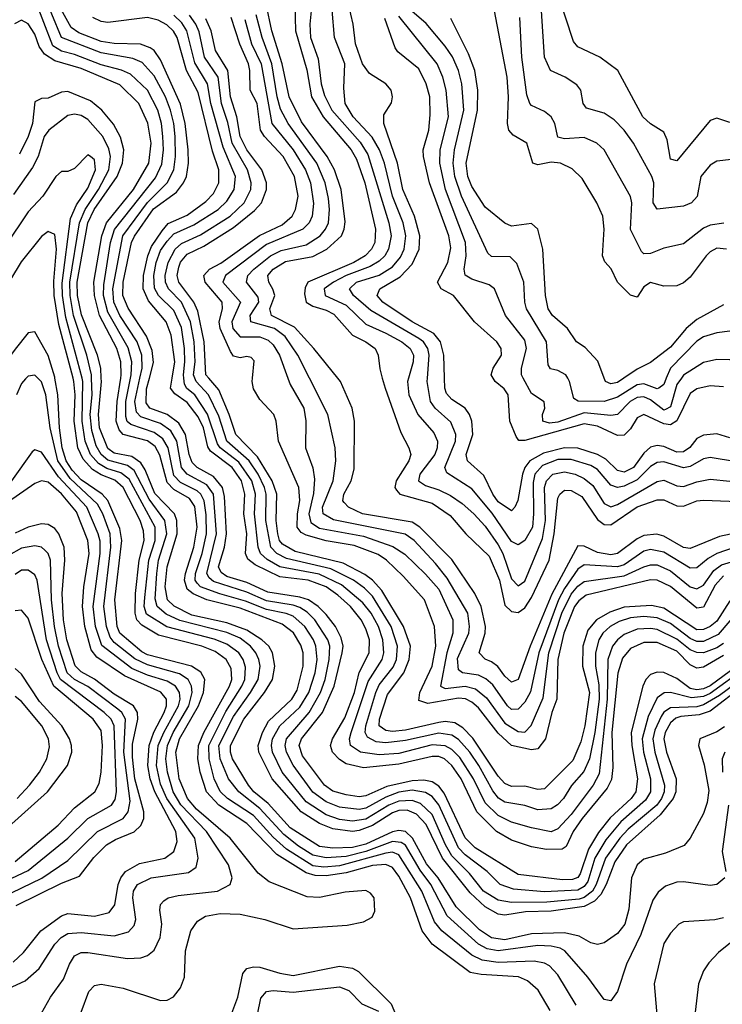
# Model space of a CAD drawing. Header units: inches. Extents: x 990535 to 1117859, y 769386 to 892122.
# Tile 338 of 656: x 1073864 to 1075987, y 788108 to 791083. Entities that reach past the tile are written whole.
import ezdxf

# ---------------------------------------------------------------- set-up
doc = ezdxf.new("R2010")
doc.units = ezdxf.units.IN
doc.header["$MEASUREMENT"] = 0
doc.layers.add('B0778', color=7, linetype='Continuous')
doc.layers.add('B0779', color=7, linetype='Continuous')

msp = doc.modelspace()

# ---------------------------------------------------------------- linework, layer by layer
at = {"layer": 'B0778', "color": 5}
for points, elevation in [([(1073884, 790000), (1073882, 789998), (1073870, 789984.1), (1073854.7, 789950)], 3640), ([(1073930, 788081.5), (1073957.1, 788130), (1073996.1, 788183.9), (1074014.8, 788230), (1074030, 788254.6), (1074050, 788264.6), (1074070, 788265.3), (1074190, 788246.6), (1074230, 788248.7), (1074250, 788255.8), (1074270, 788271.8), (1074289, 788310), (1074293.2, 788350), (1074287.6, 788392.4), (1074289.3, 788410), (1074299.5, 788420.5), (1074312.8, 788430), (1074342.9, 788437.1), (1074461.3, 788450), (1074500.2, 788470), (1074506.5, 788490), (1074495.2, 788530), (1074429, 788630), (1074350.7, 788710.7), (1074328.1, 788750), (1074310.3, 788810), (1074305.6, 788850), (1074310.4, 788890), (1074328.1, 788930), (1074375.2, 789010), (1074384.7, 789050), (1074383.4, 789070), (1074373, 789090), (1074346.9, 789106.9), (1074250, 789133.6), (1074211.7, 789151.7), (1074150, 789201.4), (1074137.4, 789217.4), (1074125.9, 789250), (1074118.3, 789310), (1074139.8, 789490), (1074137.3, 789530), (1074115.2, 789590), (1074099.4, 789619.4), (1074016.6, 789696.6), (1073979.1, 789750), (1073956.1, 789850), (1073942.9, 789950), (1073930, 789989), (1073919.1, 790000)], 3640), ([(1074050, 788085), (1074073.2, 788146.8), (1074090, 788165.6), (1074110, 788169.6), (1074176.7, 788156.7), (1074290, 788119.4), (1074310, 788120.6), (1074328.8, 788131.2), (1074350, 788157.8), (1074362.1, 788190), (1074364.7, 788270), (1074381.6, 788330), (1074400.9, 788359.1), (1074425.7, 788374.3), (1074470, 788382.4), (1074530, 788380.6), (1074604.5, 788364.5), (1074690, 788335.9), (1074853, 788347), (1074903, 788357), (1074928.9, 788371.1), (1074936.9, 788390), (1074935.1, 788430), (1074924.4, 788444.4), (1074910, 788452.4), (1074847.3, 788447.3), (1074770, 788431.4), (1074732.8, 788432.8), (1074617.9, 788477.9), (1074584.9, 788504.9), (1074500.2, 788610), (1074397.9, 788697.9), (1074371, 788730), (1074345.5, 788790), (1074336.3, 788870), (1074346.9, 788910), (1074404.6, 789010), (1074419.2, 789050), (1074423, 789090), (1074411.5, 789111.5), (1074383.2, 789130), (1074250, 789164.3), (1074232.8, 789172.8), (1074167, 789230), (1074158.3, 789250), (1074151.3, 789330), (1074173, 789510), (1074166.4, 789546.4), (1074130.8, 789630.8), (1074113.1, 789650), (1074050, 789693.1), (1074022.3, 789722.3), (1074004.1, 789750), (1073992.4, 789790), (1073984.1, 789850), (1073979.3, 789950), (1073970.6, 790000)], 3620), ([(1075466.9, 788090), (1075430.7, 788150.7), (1075398.8, 788178.8), (1075371.6, 788191.6), (1075258.1, 788198.1), (1075224.9, 788204.9), (1075110, 788289.6), (1075080, 788330), (1075045.2, 788430), (1075010, 788495.1), (1074990, 788521.9), (1074970, 788530.3), (1074930, 788528.2), (1074850, 788505.5), (1074790, 788496.1), (1074757.1, 788497.1), (1074730, 788505.4), (1074640.9, 788560.9), (1074550, 788654.8), (1074465.4, 788710), (1074428.5, 788750), (1074408.9, 788810), (1074402.7, 788850), (1074404, 788890), (1074420.6, 788930), (1074498, 789070), (1074504.9, 789090), (1074503.1, 789123.1), (1074488.2, 789150), (1074454.8, 789174.8), (1074414.5, 789190), (1074283.2, 789223.2), (1074233.5, 789253.5), (1074218.5, 789270), (1074213, 789290), (1074213.6, 789350), (1074225.5, 789450), (1074240, 789510), (1074238.5, 789538.5), (1074227.8, 789570), (1074176.9, 789670), (1074152, 789692), (1074110, 789707.8), (1074084.2, 789724.2), (1074055.9, 789755.9), (1074039.9, 789790), (1074029, 789870), (1074031.4, 789950), (1074028, 789990), (1074025.3, 790000)], 3580), ([(1075545.4, 788105.4), (1075490, 788197), (1075464.3, 788224.3), (1075450, 788232.7), (1075418.6, 788238.6), (1075310, 788234.6), (1075261.4, 788241.4), (1075230, 788256.6), (1075139.2, 788330), (1075117.1, 788357.1), (1075078.7, 788450), (1075010, 788560), (1074990, 788567.7), (1074970, 788564.6), (1074830, 788526.7), (1074782.5, 788522.5), (1074750, 788527.1), (1074670, 788576.8), (1074630, 788613), (1074570, 788678.4), (1074491.5, 788730), (1074470, 788751.1), (1074451.8, 788790), (1074436.7, 788850), (1074436, 788890), (1074486.6, 788993.4), (1074535.7, 789070), (1074544.1, 789090), (1074546.6, 789126.6), (1074539.4, 789150), (1074525.8, 789170), (1074490, 789196.3), (1074451.3, 789211.3), (1074309.1, 789249.1), (1074246.9, 789286.9), (1074240, 789310), (1074242.1, 789337.9), (1074254.2, 789450), (1074273.1, 789510), (1074273.1, 789550), (1074194.6, 789694.6), (1074170, 789714.3), (1074127.5, 789727.5), (1074102.4, 789742.4), (1074078.1, 789770), (1074061.8, 789810), (1074053.3, 789870), (1074055.2, 789990), (1074052.5, 790000)], 3560), ([(1075994.2, 788490), (1075970, 788470.6), (1075950, 788467.1), (1075870, 788478.7), (1075850, 788477.7), (1075815, 788465), (1075793, 788447), (1075777.3, 788422.7), (1075741.1, 788318.9), (1075697.1, 788230), (1075670, 788146.6), (1075650, 788119.2), (1075630, 788123.1), (1075581, 788190), (1075511.6, 788270), (1075497.5, 788277.5), (1075470, 788284), (1075430, 788285.5), (1075310, 788269.5), (1075276.2, 788276.2), (1075250, 788290.2), (1075156.1, 788376.1), (1075106.6, 788470), (1075073.6, 788513.6), (1075030, 788588.7), (1075017.1, 788597.1), (1074990, 788599.9), (1074909.9, 788570.1), (1074850, 788554.8), (1074790, 788551), (1074750, 788558.9), (1074706.4, 788586.4), (1074661.8, 788621.8), (1074590, 788699.9), (1074525.8, 788750), (1074495, 788790), (1074469.8, 788850), (1074466.1, 788890), (1074510, 788977.8), (1074561.8, 789050), (1074584.5, 789090), (1074590.2, 789129.8), (1074586.4, 789150), (1074577.5, 789170), (1074561.6, 789190), (1074530, 789214.1), (1074490, 789231.5), (1074347.5, 789267.5), (1074307.1, 789287.1), (1074279.8, 789310), (1074273.4, 789333.4), (1074278.8, 789410), (1074283.8, 789450), (1074309, 789530), (1074303, 789570), (1074255, 789635), (1074210, 789720.9), (1074190, 789736.6), (1074130, 789752.5), (1074109.8, 789770), (1074095.5, 789795.5), (1074081.7, 789841.7), (1074077.2, 789890), (1074082.7, 789950), (1074081.3, 790000)], 3540), ([(1075993.7, 788946.3), (1075970, 788931.4), (1075919, 788910), (1075915.1, 788890), (1075932, 788832), (1075945.7, 788754.3), (1075941.6, 788718.4), (1075930, 788684.8), (1075889.7, 788610.3), (1075871.8, 788588.2), (1075814.8, 788565.2), (1075750, 788546.4), (1075729.8, 788530), (1075712.5, 788490), (1075704.4, 788395.6), (1075692.1, 788350), (1075670, 788322), (1075630, 788293.7), (1075610, 788289), (1075590, 788294), (1075554.3, 788314.3), (1075510, 788324.7), (1075410, 788321.2), (1075330, 788303.1), (1075289.4, 788309.4), (1075253.3, 788333.3), (1075182.5, 788402.5), (1075128.7, 788490), (1075093.2, 788533.2), (1075050.7, 788610.7), (1075030.1, 788630.1), (1075010, 788633.7), (1074990, 788629.1), (1074910, 788592), (1074870, 788581.8), (1074810, 788580), (1074770, 788585), (1074681.5, 788641.5), (1074615, 788715), (1074572, 788750), (1074555.3, 788770), (1074506.9, 788850), (1074500.6, 788870), (1074500.7, 788890), (1074541.1, 788970), (1074603.9, 789050), (1074628.4, 789090), (1074635.3, 789130), (1074628.2, 789170), (1074616.5, 789190), (1074595.9, 789210), (1074550, 789239.1), (1074490, 789261.1), (1074384.5, 789284.5), (1074330.9, 789310.9), (1074310.6, 789330), (1074303.7, 789370), (1074310, 789430), (1074340.3, 789530), (1074339.2, 789570), (1074331.8, 789590), (1074272.2, 789652.2), (1074243.1, 789723.1), (1074230, 789744), (1074203.2, 789763.2), (1074150, 789773.5), (1074130, 789787.3), (1074105.6, 789850), (1074102, 789890), (1074111, 789990), (1074110.5, 790000)], 3520), ([(1076050, 789071), (1075950, 788994.4), (1075917, 788983), (1075861.8, 788978.2), (1075846.9, 788973.1), (1075830, 788958.3), (1075814.6, 788930), (1075810.2, 788910), (1075817.9, 788870), (1075847.5, 788790), (1075846.8, 788750), (1075838.7, 788730), (1075799.6, 788680.4), (1075697.6, 788590), (1075661.7, 788538.3), (1075636.4, 788470), (1075619.9, 788440.1), (1075600.5, 788419.5), (1075570, 788403.6), (1075470, 788389.4), (1075391.9, 788388.1), (1075330, 788377.7), (1075310, 788380.6), (1075270, 788403.2), (1075225, 788445), (1075141.6, 788550), (1075091.7, 788651.7), (1075062.9, 788682.9), (1075034.4, 788694.4), (1075010, 788694.1), (1074990, 788687.2), (1074930, 788649), (1074890, 788633.3), (1074870, 788630.9), (1074810, 788638.7), (1074770, 788655), (1074715, 788690), (1074626.7, 788790), (1074586.7, 788870), (1074584.8, 788890), (1074597.3, 788930), (1074616.3, 788963.7), (1074685.9, 789030), (1074702.5, 789057.5), (1074721, 789130), (1074720.5, 789170), (1074713.8, 789193.8), (1074691.2, 789231.2), (1074657.3, 789257.3), (1074530, 789304.9), (1074430, 789330.9), (1074388.1, 789348.1), (1074370, 789363.1), (1074362.1, 789390), (1074365, 789410), (1074389.8, 789490), (1074400.8, 789550), (1074392.8, 789612.8), (1074376.9, 789636.9), (1074330, 789664.1), (1074310, 789684.7), (1074288, 789768), (1074273.3, 789793.3), (1074250, 789811.2), (1074176.5, 789830), (1074164.4, 789844.4), (1074156, 789870), (1074158.5, 789930), (1074169.2, 790000)], 3480), ([(1076125.8, 789150), (1075978.2, 789041.8), (1075930, 789013), (1075910, 789007.5), (1075830, 789004.2), (1075810, 788990.8), (1075801.7, 788978.3), (1075783.1, 788936.9), (1075777.3, 788910), (1075782.6, 788870), (1075812.3, 788770), (1075811.5, 788750), (1075803.3, 788730), (1075789.1, 788710), (1075702.5, 788637.5), (1075677, 788610), (1075634.2, 788550), (1075606.2, 788470), (1075594.4, 788450), (1075570, 788430.7), (1075554, 788426), (1075456.6, 788416.6), (1075350, 788415.9), (1075310, 788422.6), (1075265.7, 788450), (1075223.2, 788503.2), (1075170, 788557.3), (1075150.6, 788590), (1075110, 788682.2), (1075074.9, 788714.9), (1075050, 788724.3), (1075010, 788722.5), (1074979.8, 788710), (1074910, 788667.7), (1074870, 788661.7), (1074830, 788666.9), (1074790, 788680.5), (1074730, 788719.7), (1074657.6, 788810), (1074627.9, 788870), (1074624.4, 788890), (1074627.8, 788910), (1074650.5, 788949.5), (1074710, 789006.1), (1074737.2, 789050), (1074756.9, 789110), (1074762.5, 789150), (1074758.9, 789190), (1074751.3, 789210), (1074725.1, 789250), (1074690, 789280.8), (1074669.4, 789289.4), (1074610, 789301.3), (1074546.5, 789326.5), (1074468.4, 789348.4), (1074410, 789369.5), (1074400.3, 789380.3), (1074393.9, 789390), (1074394.8, 789410), (1074415.3, 789470), (1074428.3, 789530), (1074427.5, 789587.5), (1074421.3, 789630), (1074411.2, 789650), (1074399.9, 789659.9), (1074350, 789685.1), (1074330, 789706.1), (1074312.7, 789790), (1074296.7, 789816.7), (1074270, 789836.5), (1074199.8, 789859.8), (1074189.2, 789869.2), (1074184.7, 789884.7), (1074184.5, 789930), (1074198.5, 790000)], 3460), ([(1076056.1, 789123.9), (1075950, 789047.5), (1075930, 789038.8), (1075894.2, 789034.2), (1075830, 789050), (1075810.9, 789049.1), (1075790, 789034.2), (1075762.5, 788977.5), (1075745, 788910), (1075749.2, 788870), (1075769.6, 788790), (1075769.8, 788750), (1075755.1, 788724.9), (1075680.7, 788659.3), (1075635.1, 788604.9), (1075601.9, 788550), (1075580.4, 788479.6), (1075570, 788464.6), (1075550, 788453.4), (1075450, 788447.8), (1075355.9, 788455.9), (1075316.1, 788470), (1075276.2, 788510), (1075210, 788560.3), (1075190, 788581.5), (1075130, 788711.2), (1075110, 788736.3), (1075090, 788748.5), (1075050, 788755.5), (1075010, 788749.7), (1074970, 788734.4), (1074910, 788701.2), (1074890, 788696.8), (1074830, 788703.6), (1074790, 788719.8), (1074750, 788749.5), (1074690.7, 788830.7), (1074670.6, 788870), (1074666.5, 788890), (1074670.4, 788910), (1074739, 788990), (1074773.1, 789050), (1074787, 789090), (1074798.9, 789150), (1074800.7, 789190), (1074795.3, 789210), (1074755.7, 789270), (1074732.7, 789292.7), (1074710, 789307.4), (1074690, 789314.6), (1074610, 789327.4), (1074550, 789353.5), (1074450, 789385.5), (1074436.6, 789396.6), (1074430, 789410), (1074458.5, 789530), (1074449.6, 789650), (1074430, 789678.3), (1074370.1, 789710.1), (1074353.3, 789730), (1074339, 789810), (1074320.9, 789840.9), (1074290, 789863.1), (1074230, 789883), (1074217.1, 789897.1), (1074211.8, 789930), (1074227.4, 790000)], 3440), ([(1076030.5, 789130), (1075950, 789070.7), (1075930, 789061.3), (1075910, 789058.6), (1075890, 789062.6), (1075850, 789092.9), (1075810, 789110.9), (1075790, 789111.7), (1075770, 789104.4), (1075755.6, 789090), (1075746.7, 789070), (1075712, 788930), (1075713.1, 788890), (1075731, 788790), (1075725.3, 788750), (1075711.2, 788730), (1075648.4, 788671.6), (1075612.4, 788627.6), (1075582.6, 788577.4), (1075557, 788503), (1075550, 788491.7), (1075534.5, 788485.5), (1075503.9, 788483.9), (1075370, 788500.6), (1075240.6, 788580.6), (1075210, 788611), (1075146.4, 788746.4), (1075130, 788767.9), (1075110, 788780.7), (1075085.3, 788785.3), (1075050, 788783.4), (1074973.5, 788766.5), (1074910, 788738.4), (1074890, 788735.4), (1074850, 788741), (1074810, 788752.8), (1074784.6, 788770), (1074718.8, 788858.8), (1074708.7, 788890), (1074715.1, 788910), (1074778.9, 788990), (1074814.7, 789070), (1074838.4, 789170), (1074841, 789190), (1074835.8, 789215.8), (1074818.2, 789250), (1074790, 789285.8), (1074765.9, 789310), (1074736.7, 789330), (1074710, 789338.9), (1074614, 789354), (1074550, 789382.8), (1074490, 789401), (1074472.8, 789412.8), (1074464.7, 789430), (1074483.1, 789490), (1074488.9, 789530), (1074482.9, 789642.9), (1074476.5, 789670), (1074450, 789702.8), (1074400.1, 789730), (1074384.9, 789744.9), (1074375.9, 789770), (1074364.9, 789830), (1074344.7, 789864.7), (1074310.1, 789890.1), (1074257.6, 789910), (1074246, 789926), (1074247.6, 789967.6), (1074255.8, 790000)], 3420), ([(1075990, 789161.9), (1075930, 789126.7), (1075910, 789124), (1075890, 789134.5), (1075850, 789175.2), (1075790, 789201.7), (1075750, 789201.7), (1075710, 789183.2), (1075685.8, 789154.2), (1075671.4, 789108.6), (1075653.2, 788930), (1075656.3, 788823.7), (1075652.3, 788787.7), (1075639.1, 788760.9), (1075563.9, 788670), (1075536.2, 788630), (1075514.8, 788585.2), (1075503.2, 788576.8), (1075456.2, 788576.2), (1075410, 788584.2), (1075350, 788604.5), (1075304.8, 788630), (1075245.1, 788690), (1075197.7, 788790), (1075170, 788830.2), (1075147.9, 788850), (1075130, 788856.7), (1075110, 788857.5), (1075010, 788833.4), (1074902.5, 788822.5), (1074850, 788834.9), (1074830, 788848.1), (1074809.2, 788870), (1074802.8, 788890), (1074808.8, 788910), (1074846.2, 788973.8), (1074875.7, 789050), (1074889.5, 789110.5), (1074920.2, 789170), (1074920.6, 789210), (1074910, 789243.2), (1074895.7, 789270), (1074863.1, 789310), (1074824.9, 789344.9), (1074789.7, 789369.7), (1074735.9, 789390), (1074650, 789400.4), (1074576, 789436), (1074553.3, 789453.3), (1074546.7, 789470), (1074550.5, 789529.5), (1074541.7, 789590), (1074544.1, 789650), (1074534.1, 789690), (1074506.5, 789730), (1074440.1, 789780.1), (1074432.7, 789792.7), (1074419.3, 789850), (1074403.3, 789883.3), (1074370, 789926.4), (1074332.6, 789952.6), (1074319.5, 789970), (1074324.4, 790000)], 3380), ([(1075990, 789198.5), (1075970, 789185), (1075930, 789170.5), (1075910, 789170.9), (1075890, 789179.1), (1075850, 789211.3), (1075790, 789240.8), (1075770, 789244.2), (1075730, 789241.7), (1075690, 789225.8), (1075670.2, 789209.8), (1075655.4, 789190), (1075641, 789150), (1075639.2, 789030), (1075615.1, 788804.9), (1075596.7, 788770), (1075530, 788681.9), (1075490, 788638.3), (1075470, 788629.3), (1075410, 788641.6), (1075350, 788658.4), (1075310, 788678.7), (1075270, 788717.3), (1075235.5, 788790), (1075193.7, 788853.7), (1075170, 788878.5), (1075150, 788889.2), (1075110, 788891.8), (1075010, 788866.6), (1074950, 788861.7), (1074893.4, 788870), (1074863.3, 788890), (1074860.2, 788910), (1074865.6, 788930), (1074916.7, 789083.3), (1074959.1, 789150), (1074964.7, 789170), (1074961.5, 789210), (1074948.1, 789250), (1074925.7, 789290), (1074901.2, 789321.2), (1074835.9, 789375.9), (1074768.4, 789408.4), (1074650.5, 789430.5), (1074612.1, 789452.1), (1074591.6, 789470), (1074584.8, 789490), (1074573.3, 789590), (1074576.3, 789650), (1074565.3, 789690), (1074526.3, 789746.3), (1074470.2, 789790), (1074461.7, 789801.7), (1074431.1, 789891.1), (1074393.7, 789950), (1074369.4, 789969.4), (1074362.1, 789982.1), (1074359.9, 790000)], 3360), ([(1076038.8, 789301.2), (1075974, 789226), (1075930, 789205), (1075910, 789204.9), (1075890, 789213.4), (1075830, 789258.8), (1075790, 789276.1), (1075750, 789279.7), (1075710, 789276.3), (1075674.8, 789265.2), (1075648, 789250), (1075626.4, 789230), (1075613.9, 789210), (1075603.4, 789170), (1075603.3, 789130), (1075613.7, 789073.7), (1075615.1, 789030), (1075601.9, 788930), (1075585.7, 788850), (1075568.6, 788811.4), (1075530.8, 788769.2), (1075506.7, 788730), (1075489.4, 788710.6), (1075470, 788698.6), (1075430, 788695.9), (1075390, 788709), (1075330, 788718.6), (1075310.8, 788730.8), (1075293.1, 788753.1), (1075251.3, 788830), (1075224.2, 788870), (1075190, 788908), (1075170, 788921.5), (1075130, 788927.1), (1075030, 788905), (1074970, 788898.1), (1074941.2, 788901.2), (1074915, 788915), (1074908.2, 788930), (1074910.2, 788950), (1074939.8, 789050), (1074950, 789073.6), (1074992.9, 789127.1), (1075002.5, 789150), (1075005.2, 789190), (1074986, 789250), (1074930, 789341.3), (1074905.9, 789365.9), (1074872.9, 789390), (1074804.5, 789424.5), (1074670, 789455.1), (1074641.5, 789470), (1074623, 789490), (1074607.9, 789570), (1074608.4, 789650), (1074603.8, 789670), (1074585.1, 789710), (1074557.4, 789750), (1074490.2, 789810.2), (1074465.4, 789885.4), (1074434.7, 789950), (1074396.8, 789990), (1074393, 790000)], 3340), ([(1076010, 789327.2), (1075970, 789265.9), (1075950.4, 789249.6), (1075930, 789240.5), (1075910, 789239.4), (1075810, 789304.9), (1075773, 789313), (1075690, 789307.8), (1075646.7, 789293.3), (1075606.3, 789270), (1075581, 789239), (1075566, 789190), (1075564.9, 789130), (1075585.4, 789050), (1075571.4, 788950), (1075559, 788901), (1075535, 788845), (1075450, 788759.3), (1075430, 788757.2), (1075390, 788767.4), (1075350, 788766.6), (1075330, 788775.2), (1075310, 788797.9), (1075232.8, 788912.8), (1075203.4, 788943.4), (1075178.7, 788958.7), (1075150, 788962.8), (1075130, 788960.1), (1075030, 788936.5), (1074990, 788932.2), (1074970, 788935.2), (1074950.3, 788950), (1074951.3, 788970), (1074975.3, 789044.7), (1075024.6, 789110), (1075040.9, 789150), (1075044.7, 789190), (1075023.9, 789250), (1074958.5, 789358.5), (1074930, 789389.5), (1074906.9, 789406.9), (1074841.2, 789441.2), (1074696, 789476), (1074658.4, 789498.4), (1074649.5, 789510), (1074644, 789530), (1074639.3, 789570), (1074640.9, 789650), (1074626.7, 789690), (1074582.9, 789762.9), (1074516.8, 789830), (1074497.3, 789890), (1074465.3, 789965.3), (1074435.2, 790000)], 3320), ([(1075990, 789402.5), (1075965.3, 789374.7), (1075930, 789308.7), (1075910, 789305.5), (1075830, 789370.8), (1075790, 789389.7), (1075770, 789390.4), (1075575.4, 789344.6), (1075553, 789327), (1075540.8, 789310), (1075507.8, 789230), (1075490, 789150), (1075487.2, 789030), (1075472.2, 788990), (1075452.6, 788910), (1075430, 788880.3), (1075410, 788877.4), (1075349.8, 788889.8), (1075310, 788927.4), (1075250, 789003.6), (1075230, 789021.3), (1075211, 789031), (1075190, 789033), (1075097.4, 789017.4), (1075070, 789026.3), (1075073.2, 789050), (1075110.5, 789130), (1075121, 789190), (1075116.9, 789250), (1075087.2, 789330), (1075022.2, 789402.2), (1074972.6, 789450), (1074947.3, 789467.3), (1074875, 789495), (1074790, 789508.8), (1074730, 789525.5), (1074714.1, 789534.1), (1074702.8, 789550), (1074703.5, 789590), (1074710.4, 789630.4), (1074707.3, 789670), (1074645.7, 789810), (1074639.4, 789870), (1074632.2, 789890), (1074590, 789935.9), (1074570, 789968.3), (1074566.2, 789990), (1074567.2, 790000)], 3280), ([(1074674.3, 790000), (1074681.1, 789981.1), (1074722.2, 789910), (1074729.1, 789870.9), (1074728, 789790), (1074749.4, 789729.4), (1074754.6, 789694.6), (1074752, 789652), (1074737.6, 789590), (1074743.7, 789563.7), (1074770, 789546.9), (1074902.6, 789522.6), (1074991.3, 789491.3), (1075028, 789468), (1075090, 789407.5), (1075130, 789362.2), (1075173.1, 789270), (1075172.9, 789230), (1075154.3, 789170), (1075135, 789070), (1075150, 789062.3), (1075210, 789070), (1075241.7, 789061.7), (1075274.5, 789034.5), (1075330, 788957.7), (1075370, 788932.2), (1075390, 788930.3), (1075409.5, 788950.5), (1075445.3, 789034.7), (1075462.5, 789170), (1075502, 789290), (1075530, 789347.4), (1075550, 789371.6), (1075570, 789386.2), (1075690, 789402.5), (1075750, 789430.2), (1075770, 789436.6), (1075790, 789436.3), (1075830, 789417.8), (1075890, 789369.7), (1075910, 789363.5), (1075930, 789375), (1075960.8, 789419.2), (1075984, 789436), (1076045.3, 789454.7)], 3260), ([(1076130, 789526.3), (1075970, 789470.2), (1075944.2, 789455.8), (1075910, 789426.7), (1075890, 789426), (1075810, 789474.3), (1075770, 789482.1), (1075750, 789477.9), (1075690, 789436.6), (1075670, 789430), (1075570, 789436.2), (1075550, 789423), (1075510, 789364.7), (1075492.1, 789330), (1075432.1, 789170), (1075407.6, 789052.4), (1075390, 789020.9), (1075370, 788999.9), (1075350, 788999.1), (1075337.6, 789010), (1075293.3, 789073.3), (1075272, 789092), (1075250, 789102.5), (1075201.7, 789110), (1075190, 789119.3), (1075187.2, 789152.8), (1075221.2, 789230), (1075223.5, 789250), (1075217.8, 789290), (1075155.5, 789395.5), (1075120.4, 789440.4), (1075055.6, 789510), (1075028.4, 789528.4), (1074812.6, 789572.6), (1074781.3, 789590), (1074779.2, 789610), (1074810.8, 789690), (1074819.5, 789750), (1074817.4, 789790), (1074795, 789890), (1074739.7, 790000)], 3240), ([(1076050, 789536.5), (1075978.7, 789521.3), (1075890, 789486), (1075870, 789488.5), (1075810, 789522.7), (1075788.7, 789528.7), (1075750, 789524.7), (1075730, 789514.8), (1075670, 789470.7), (1075650, 789466.7), (1075610, 789473.8), (1075570, 789492.8), (1075550, 789493.2), (1075472.3, 789347.7), (1075406.1, 789190), (1075370.4, 789089.6), (1075350, 789081.9), (1075330, 789100.1), (1075309.1, 789129.1), (1075290, 789143.5), (1075270, 789151), (1075252.5, 789170), (1075270.5, 789230), (1075271.1, 789250), (1075258, 789310), (1075239.7, 789350), (1075170, 789452.6), (1075073.2, 789550), (1075050, 789564.7), (1074900.2, 789590), (1074857.3, 789610), (1074844.1, 789624.1), (1074840.5, 789630), (1074843.2, 789650), (1074865.4, 789690), (1074874.5, 789725.5), (1074875.4, 789870), (1074868.7, 789910), (1074833, 789990), (1074825, 790000)], 3220), ([(1074959.7, 790000), (1074968, 789970), (1075016.1, 789836.1), (1075040.2, 789790), (1075045.8, 789770), (1075039.9, 789750), (1075001.9, 789690), (1074997.8, 789670), (1075002.1, 789662.1), (1075013.1, 789650), (1075110, 789622.7), (1075164.9, 789584.9), (1075211.8, 789530), (1075282.8, 789462.8), (1075314.2, 789390), (1075330, 789314.2), (1075350, 789295.4), (1075370, 789292.5), (1075390, 789306.6), (1075410, 789337.9), (1075463.9, 789450), (1075479.4, 789530), (1075490, 789637.2), (1075495.9, 789650), (1075510, 789661.5), (1075530, 789660.8), (1075562.7, 789642.7), (1075610, 789572.9), (1075630, 789557.7), (1075650, 789557.5), (1075730, 789611.1), (1075790, 789632.7), (1075810, 789632.5), (1075850, 789614.8), (1075870, 789613.7), (1075910, 789629.9), (1075930, 789631.8), (1076085.3, 789625.3)], 3180), ([(1075038.9, 790000), (1075036, 789990), (1075039.8, 789950), (1075067, 789890), (1075115.5, 789835.5), (1075126.8, 789810), (1075125.9, 789790), (1075118.3, 789770), (1075072.8, 789710), (1075069.1, 789690), (1075090, 789676.2), (1075130, 789663), (1075165.3, 789645.3), (1075201.3, 789621.3), (1075235.8, 789590), (1075270, 789553.4), (1075310, 789496.9), (1075323.9, 789470), (1075350, 789393.9), (1075370, 789372.5), (1075390, 789386.9), (1075444, 789516), (1075452.3, 789570), (1075450, 789670), (1075455.7, 789690), (1075475.3, 789710), (1075510, 789717.1), (1075541.9, 789710), (1075570, 789697.5), (1075595.9, 789675.9), (1075630, 789621.5), (1075650, 789611.8), (1075670, 789618.7), (1075790, 789687.7), (1075810, 789692), (1075850, 789675.3), (1075870, 789672.5), (1075910, 789687.4), (1075950, 789694.7), (1076010, 789689.3)], 3160), ([(1076030, 789746.9), (1075950, 789760.8), (1075930, 789756.9), (1075890, 789733.5), (1075870, 789728.8), (1075810, 789746.9), (1075790, 789745.7), (1075770, 789733.1), (1075730, 789693.5), (1075690, 789674.1), (1075670, 789669.7), (1075650, 789676.9), (1075610, 789724.2), (1075590, 789736.3), (1075530, 789754.5), (1075490, 789754.2), (1075443.9, 789736.1), (1075420.2, 789710), (1075415.1, 789684.9), (1075416.9, 789590), (1075413, 789550), (1075390, 789509.4), (1075370, 789496.4), (1075350, 789506.8), (1075291.8, 789591.8), (1075230, 789666.2), (1075154.3, 789714.3), (1075148.5, 789730), (1075180.6, 789810), (1075182.2, 789830), (1075166.9, 789866.9), (1075119.1, 789910), (1075105.6, 789930), (1075095.3, 789990), (1075096.1, 790000)], 3140), ([(1076010, 789820.1), (1075970, 789831.7), (1075930, 789828.2), (1075910, 789818.3), (1075889, 789791), (1075870, 789777.3), (1075850, 789776.1), (1075810, 789793.6), (1075790, 789797.1), (1075770, 789791.7), (1075750, 789773.5), (1075718.7, 789730), (1075690, 789716.2), (1075670, 789721.1), (1075635.2, 789755.2), (1075610, 789769.8), (1075550, 789788.5), (1075510, 789789.8), (1075446.8, 789773.2), (1075405.7, 789750), (1075390.6, 789730), (1075382.8, 789710), (1075369.2, 789630.8), (1075360.4, 789610), (1075350, 789598.9), (1075310, 789627), (1075293.4, 789650), (1075266.1, 789706.1), (1075217.1, 789750), (1075213.3, 789770), (1075232.8, 789830), (1075230, 789870), (1075223.4, 789890), (1075210, 789910), (1075170, 789936), (1075153.8, 789953.8), (1075148.3, 789970), (1075147.4, 790000)], 3120), ([(1075990, 789973.8), (1075950, 789976.6), (1075910, 789968.1), (1075890, 789953.7), (1075850, 789871.7), (1075830, 789859.4), (1075810, 789862), (1075750, 789890.3), (1075730, 789880.1), (1075710, 789846.6), (1075690, 789828.1), (1075670, 789827.3), (1075610, 789855.1), (1075570, 789862.7), (1075390, 789812.1), (1075372.1, 789812.1), (1075363.6, 789823.6), (1075344.8, 789870), (1075339.5, 789950), (1075328.2, 789968.2), (1075301.1, 789990), (1075294.7, 790000)], 3080), ([(1075863.4, 790000), (1075850, 789981.2), (1075830, 789913.2), (1075814.8, 789905.2), (1075810, 789903.9), (1075770, 789934.5), (1075750, 789943.9), (1075730, 789942.1), (1075708.7, 789930), (1075669.8, 789890.2), (1075650, 789887.2), (1075570, 789895.6), (1075490, 789867.5), (1075464.5, 789864.5), (1075444.2, 789870), (1075443.6, 789890), (1075451.1, 789910), (1075448.8, 789928.8), (1075410, 789953.8), (1075385.5, 790000)], 3060), ([(1075817.6, 790000), (1075810, 789981.5), (1075795.2, 789970), (1075790, 789968.3), (1075750, 789983.2), (1075730, 789980.2), (1075670, 789942.6), (1075630, 789929.8), (1075551.2, 789931.2), (1075538.7, 789938.7), (1075525.7, 789990), (1075519.8, 790000)], 3040), ([(1075689.1, 790000), (1075670, 789987), (1075650, 789983.5), (1075634.2, 789990), (1075630.4, 790000)], 3020), ([(1073830, 788156.5), (1073880.6, 788179.4), (1073923.2, 788216.8), (1073970, 788290.5), (1073989.4, 788310.6), (1074010, 788321.8), (1074050, 788325.4), (1074150, 788315.5), (1074192.8, 788327.2), (1074210, 788346.2), (1074215, 788365), (1074205.7, 788430), (1074207.7, 788450), (1074220.4, 788470), (1074261.7, 788490), (1074373.8, 788506.2), (1074397, 788523), (1074403.7, 788550), (1074392.9, 788610), (1074308.2, 788730), (1074290, 788773.2), (1074277.9, 788830), (1074282.1, 788890), (1074299.2, 788930), (1074343.9, 789010), (1074348.5, 789030), (1074346.7, 789050), (1074334.5, 789070), (1074310, 789084.6), (1074250, 789102.4), (1074203.2, 789123.2), (1074112.4, 789192.4), (1074092.8, 789250), (1074085.6, 789310), (1074106.9, 789470), (1074107.3, 789507.3), (1074101.7, 789530), (1074067, 789610), (1073981.8, 789701.8), (1073930, 789776.5), (1073910, 789784.1), (1073901.9, 789778.1), (1073838.9, 789690)], 3660), ([(1073844.3, 788235.7), (1073875.4, 788264.6), (1073927.8, 788330), (1073990, 788375.9), (1074010, 788382.2), (1074090, 788375.1), (1074134.1, 788385.9), (1074151.2, 788408.8), (1074161.2, 788470), (1074169.3, 788490.7), (1074183.6, 788510), (1074226.4, 788533.6), (1074302.3, 788550), (1074329.4, 788570), (1074340, 788600), (1074336.2, 788630), (1074272.6, 788750), (1074258.3, 788790), (1074250.8, 788830), (1074255, 788890), (1074269.8, 788930.2), (1074300.7, 788990), (1074307.8, 789010), (1074307.8, 789030), (1074291, 789051), (1074180.8, 789100.8), (1074097.6, 789157.6), (1074079.7, 789179.7), (1074060.5, 789250), (1074054, 789310), (1074058.3, 789370), (1074073.6, 789470), (1074070.1, 789510.1), (1074036, 789596), (1073990, 789650.7), (1073950, 789685.5), (1073930, 789690.3), (1073910, 789682.4), (1073750, 789571)], 3680), ([(1073853.4, 788406.6), (1073990, 788474.2), (1074044.4, 788495.6), (1074088.2, 788551.8), (1074126.5, 788590), (1074153.4, 788606.6), (1074210.1, 788629.9), (1074230, 788648.3), (1074238.8, 788670), (1074239.5, 788690), (1074212.4, 788790), (1074204.5, 788855.5), (1074205.4, 788894.6), (1074220.9, 788970), (1074220, 788990), (1074207.9, 789010), (1074150, 789045.4), (1074090.3, 789090.3), (1074050, 789113), (1074031.3, 789131.3), (1074006.6, 789210), (1073996.6, 789270), (1073992.5, 789350), (1074000.3, 789450), (1073998.2, 789490), (1073982.3, 789530), (1073970, 789546.4), (1073950, 789557.9), (1073930, 789559.6), (1073890, 789549.6), (1073850, 789531.9)], 3720), ([(1073810, 788431), (1073930.9, 788489.1), (1074010, 788543.2), (1074099.1, 788630), (1074176.5, 788670), (1074192.1, 788690), (1074198.2, 788721.8), (1074178.8, 788870), (1074183.5, 788970), (1074172.9, 788990), (1074160.5, 789000.5), (1074070, 789068.1), (1074029.7, 789090), (1074007.7, 789110), (1073981.4, 789190), (1073969.2, 789250), (1073960.5, 789330), (1073957.4, 789450), (1073950.2, 789470.2), (1073940.5, 789480.5), (1073930, 789489.1), (1073910, 789494), (1073870, 789486.4), (1073830, 789464)], 3740), ([(1073790, 788466.5), (1073890, 788512.9), (1074010, 788610.4), (1074070, 788669.7), (1074141.1, 788710), (1074152.6, 788727.4), (1074156.1, 788750), (1074149.1, 788950), (1074140.1, 788970), (1074119.7, 788990), (1073987.9, 789090), (1073977.5, 789110), (1073945.2, 789210), (1073916.5, 789390), (1073910, 789405.6), (1073890, 789419.9), (1073870, 789420.1), (1073850, 789407.4)], 3760), ([(1073850, 788539.5), (1073980.1, 788650), (1074030, 788702.3), (1074091.6, 788750), (1074104.6, 788775.4), (1074110.2, 788809.8), (1074114.7, 788890), (1074110, 788935.8), (1074085.8, 788970), (1073967.5, 789070), (1073930.8, 789150), (1073890, 789275.4), (1073870, 789299.3), (1073850, 789297.6)], 3780), ([(1073790.3, 788609.7), (1073947.9, 788750), (1074008.3, 788830), (1074021.5, 788870), (1074020.6, 788890), (1074015, 788910), (1073991.9, 788950), (1073923.7, 789023.7), (1073870, 789105.6), (1073850, 789123.4)], 3820), ([(1073856.3, 788730), (1073894.2, 788770), (1073923.8, 788810), (1073946.2, 788850), (1073954.2, 788885.8), (1073950.7, 788910), (1073930.9, 788950), (1073870, 789023.7), (1073850, 789038.5)], 3840), ([(1075994.8, 788870), (1075986.5, 788850), (1075987.1, 788810)], 3540), ([(1076005.2, 788710), (1075986.4, 788570), (1075997.1, 788510)], 3540), ([(1075990, 788369.9), (1075964, 788364), (1075870, 788357), (1075855.3, 788350), (1075830, 788323.5), (1075810, 788291.8), (1075780.9, 788170), (1075793.1, 788030)], 3560), ([(1076052.6, 788327.4), (1075975.4, 788264.6), (1075946.3, 788233.7), (1075930.5, 788209.5), (1075914.8, 788170), (1075901.1, 788050), (1075902.7, 787910), (1075917.1, 787850), (1075947, 787810), (1075955.7, 787790), (1075950.7, 787770), (1075885.6, 787650), (1075863.1, 787590), (1075864.4, 787570), (1075886, 787550), (1075964.8, 787490), (1076055, 787450)], 3580), ([(1074486.7, 788033.3), (1074523.3, 788130), (1074538.6, 788201.4), (1074550, 788216.8), (1074570, 788221.9), (1074590, 788220.8), (1074650, 788201.9), (1074690, 788195.8), (1074830, 788223.9), (1074870, 788217.2), (1074887.9, 788207.9), (1074986.9, 788110), (1075034.6, 787994.6)], 3580), ([(1074573.3, 788033.3), (1074592.8, 788127.2), (1074610, 788146.8), (1074630, 788149.7), (1074690, 788144.5), (1074830, 788161.5), (1074858.7, 788150), (1074898.3, 788110), (1074947.7, 788087.7)], 3560)]:
    msp.add_lwpolyline(points, dxfattribs=dict(at, elevation=elevation))
at = {"layer": 'B0779', "color": 5}
for points, elevation in [([(1074227.4, 790000), (1074234.2, 790030), (1074233.5, 790070), (1074218.7, 790110), (1074167.1, 790190), (1074149, 790230), (1074145.2, 790270), (1074175.4, 790430), (1074250, 790530.7), (1074310, 790590), (1074330, 790630), (1074334.9, 790670), (1074333.6, 790730), (1074330.1, 790770), (1074320.2, 790810), (1074304.3, 790850), (1074270, 790913.8), (1074233.8, 790953.8), (1074206.4, 790966.4), (1074110, 790983.7), (1073990, 791030), (1073932, 791172)], 3440), ([(1074255.8, 790000), (1074267.9, 790047.9), (1074263.9, 790083.9), (1074247, 790127), (1074191.5, 790211.5), (1074175.4, 790250), (1074176.5, 790290), (1074202.3, 790410), (1074210.8, 790429.2), (1074268.4, 790511.6), (1074337.7, 790562.3), (1074359.3, 790590), (1074367.7, 790610), (1074374.2, 790650), (1074372.9, 790690), (1074364.4, 790770), (1074350, 790827.8), (1074290, 790962.1), (1074270.1, 790990.1), (1074258.4, 790998.4), (1074229.3, 791009.3), (1074150, 791011.5), (1074110, 791017.1), (1074043.2, 791043.2), (1074019.7, 791059.7), (1073962.9, 791162.9)], 3420), ([(1076010, 790773.2), (1075970, 790785.7), (1075950, 790779.1), (1075850, 790657.1), (1075830, 790662.2), (1075819.9, 790719.9), (1075810, 790743.8), (1075770, 790768.7), (1075747.2, 790790), (1075671.6, 790930), (1075616.4, 790970), (1075550, 791001.2), (1075537.2, 791017.2), (1075488.3, 791168.3)], 2920), ([(1074198.5, 790000), (1074200.6, 790010), (1074203.2, 790050), (1074191.6, 790091.6), (1074130, 790199.2), (1074117.8, 790250), (1074118, 790282), (1074138, 790410), (1074150.8, 790449.2), (1074274.1, 790605.9), (1074293.1, 790646.9), (1074298.3, 790690), (1074296.9, 790730), (1074292.7, 790770), (1074281.5, 790810), (1074250.4, 790870.4), (1074198.4, 790918.4), (1074171.3, 790931.3), (1074110, 790946.8), (1074030, 790978.5), (1073990, 790988.1), (1073964.1, 791004.1), (1073910, 791146)], 3460), ([(1074825, 790000), (1074752.8, 790090), (1074694.6, 790154.6), (1074624.9, 790190), (1074620.2, 790210), (1074634.8, 790250), (1074629.4, 790269.4), (1074616.6, 790290), (1074614.1, 790310), (1074629.6, 790330), (1074667.5, 790352.5), (1074750, 790367.4), (1074792.4, 790390), (1074836.2, 790430), (1074844.8, 790450), (1074847.5, 790472.5), (1074835, 790570), (1074815.1, 790630), (1074793.4, 790670), (1074715.1, 790775.1), (1074678.7, 790850), (1074657, 790950), (1074626.3, 791050), (1074608.3, 791130)], 3220), ([(1074695.5, 791130), (1074697.6, 791050), (1074732.1, 790932.1), (1074745.4, 790850), (1074780.8, 790790), (1074865.1, 790690), (1074882, 790662), (1074906.4, 790590), (1074939.4, 790450), (1074936.9, 790410), (1074926.9, 790390), (1074907.7, 790370), (1074873.3, 790350), (1074734.9, 790290), (1074726.8, 790273.2), (1074724.8, 790255.2), (1074729.9, 790230), (1074750, 790217.4), (1074790, 790205.6), (1074813.5, 790193.5), (1074869.8, 790129.8), (1074910, 790109.9), (1074938.2, 790090), (1074946.9, 790070), (1074952, 790028), (1074959.7, 790000)], 3180), ([(1074746.3, 791130), (1074740.4, 791070), (1074743, 791030), (1074765.4, 790965.4), (1074775.1, 790890), (1074785.5, 790854.5), (1074807.2, 790810), (1074893.2, 790713.2), (1074916, 790676), (1074979.2, 790470), (1074986, 790430), (1074978.5, 790390), (1074966.9, 790370), (1074950, 790353.6), (1074922.6, 790337.4), (1074850.6, 790310), (1074811.9, 790290), (1074784, 790270), (1074786.7, 790250), (1074850, 790220.3), (1074910, 790163), (1074970, 790136.3), (1075018.3, 790110), (1075044.2, 790090), (1075054.1, 790070), (1075053.3, 790050), (1075038.9, 790000)], 3160), ([(1075147.4, 790000), (1075145.3, 790070), (1075135.5, 790110), (1075114.9, 790134.9), (1075050, 790170.9), (1074961.1, 790230), (1074943.7, 790250), (1074952, 790270), (1075013.9, 790306.1), (1075050, 790344.7), (1075071.5, 790390), (1075072.8, 790430), (1075056.8, 790490), (1075021.7, 790570), (1075005.1, 790650), (1074964.4, 790770), (1074964.2, 790795.8), (1074987.6, 790832.4), (1074990.8, 790850), (1074986.3, 790870), (1074969.9, 790890), (1074920.7, 790920.7), (1074899.4, 790950), (1074878.8, 791010), (1074871.5, 791070), (1074857.4, 791130)], 3120), ([(1074359.9, 790000), (1074358.6, 790010), (1074363.4, 790050), (1074362, 790090), (1074352.8, 790152.8), (1074330, 790204.4), (1074283.7, 790250), (1074271.8, 790271.8), (1074269.6, 790310), (1074276.7, 790350), (1074290, 790385.9), (1074310, 790414.3), (1074330, 790436.3), (1074390, 790463.5), (1074463.3, 790510), (1074490, 790535), (1074511.8, 790570), (1074515.9, 790610), (1074478.4, 790698.4), (1074441.9, 790830), (1074431.1, 790890), (1074393, 790953), (1074369.2, 791050), (1074353.9, 791073.9), (1074330, 791097)], 3360), ([(1074393, 790000), (1074389.3, 790010), (1074394.3, 790050), (1074391.7, 790110), (1074379.8, 790170), (1074352.6, 790230), (1074313.4, 790270), (1074304.4, 790290), (1074303.9, 790310), (1074312.4, 790350), (1074333.9, 790390), (1074352.7, 790407.3), (1074410, 790433), (1074499.8, 790490), (1074542.3, 790530), (1074562.6, 790570), (1074563.8, 790590), (1074552.5, 790630), (1074506.4, 790710), (1074492.7, 790772.7), (1074474, 790830), (1074463.8, 790910), (1074422, 790970), (1074406.2, 791046.2), (1074396.4, 791070), (1074377, 791097)], 3340), ([(1074739.7, 790000), (1074704.5, 790070), (1074666.1, 790126.1), (1074634.1, 790150), (1074562.5, 790170), (1074560.7, 790190), (1074586.2, 790230), (1074585, 790245), (1074548.9, 790290), (1074553.7, 790310), (1074571.8, 790330), (1074621.5, 790370), (1074654, 790386), (1074730, 790403), (1074772.3, 790430), (1074788.4, 790450), (1074797.1, 790470), (1074800.4, 790510), (1074796.8, 790543.2), (1074786.6, 790590), (1074761.4, 790650), (1074675, 790770), (1074652.5, 790812.5), (1074642.3, 790850), (1074626.3, 790950), (1074596.3, 791030), (1074578.3, 791098.3)], 3240), ([(1075096.1, 790000), (1075101.7, 790070), (1075097.2, 790090), (1075083.7, 790110), (1075070, 790120.5), (1074924.8, 790204.8), (1074872.3, 790250), (1074860.9, 790270), (1074882, 790290), (1074950, 790311.4), (1074990, 790336.3), (1075014.2, 790365.8), (1075026.2, 790390), (1075030.6, 790430), (1075022.8, 790470), (1074990.7, 790550), (1074966.1, 790650), (1074950.8, 790690), (1074928.6, 790728.6), (1074871.7, 790790), (1074847.2, 790830), (1074843.7, 790876.3), (1074846.7, 790950), (1074815.7, 791030), (1074808.2, 791111.8)], 3140), ([(1075385.5, 790000), (1075380.1, 790010), (1075380.7, 790030), (1075395.8, 790090), (1075390, 790115.4), (1075332, 790190), (1075299.1, 790270), (1075282.5, 790282.5), (1075230, 790299.2), (1075210, 790311.3), (1075206.5, 790330), (1075213.5, 790370), (1075210.9, 790410), (1075150.6, 790570), (1075133.5, 790650), (1075134.5, 790690), (1075160, 790790), (1075152.1, 790870), (1075142.7, 790910), (1075125.2, 790950), (1075010, 791094.1)], 3060), ([(1075519.8, 790000), (1075513.9, 790010), (1075490, 790023.4), (1075468.1, 790028.1), (1075460.8, 790040.8), (1075456.1, 790110), (1075395.6, 790210), (1075390.3, 790230), (1075387.2, 790290), (1075366.5, 790346.5), (1075346.4, 790366.4), (1075290, 790367.4), (1075278.1, 790378.1), (1075198.5, 790550), (1075178.8, 790610), (1075173.5, 790650), (1075177.7, 790690), (1075205.8, 790810), (1075200.2, 790890), (1075190.2, 790930), (1075171.3, 790971.3), (1075150, 791003.4), (1075092.3, 791072.3), (1075048.8, 791108.8)], 3040), ([(1075999.8, 790390), (1075970, 790392.6), (1075950, 790382.2), (1075938.1, 790370), (1075890, 790305.3), (1075870, 790288.4), (1075850, 790279.1), (1075810, 790278.1), (1075770, 790289), (1075750, 790276.1), (1075730, 790245.3), (1075710, 790251.2), (1075669.9, 790290), (1075650.9, 790330.9), (1075632.2, 790352.2), (1075624.6, 790370), (1075630.3, 790450.3), (1075625.5, 790490), (1075608.2, 790530), (1075563.5, 790603.5), (1075533.1, 790633.1), (1075498.3, 790650), (1075470, 790652.5), (1075430, 790644.3), (1075414, 790650), (1075396.3, 790710), (1075354.9, 790734.9), (1075342.3, 790750), (1075337.8, 790770), (1075340.8, 790850), (1075337.2, 790910), (1075298.6, 791110)], 2980), ([(1076050, 790664.5), (1075970, 790655.4), (1075950, 790643.4), (1075922.3, 790610), (1075911.1, 790548.9), (1075894.3, 790530), (1075870, 790519.4), (1075790, 790510.7), (1075777.9, 790530), (1075779.8, 790590), (1075774.4, 790610), (1075718.6, 790710), (1075690, 790749.9), (1075660.3, 790780.3), (1075630, 790801.1), (1075576.5, 790816.5), (1075566.6, 790830), (1075559.6, 790870), (1075546.9, 790886.9), (1075512, 790910), (1075467.8, 790930), (1075449.5, 790970), (1075440.6, 791110)], 2940), ([(1074169.2, 790000), (1074170.7, 790010), (1074170.1, 790050), (1074157.3, 790090), (1074104.9, 790190), (1074090, 790250), (1074088.4, 790290), (1074111.8, 790430), (1074126.8, 790470), (1074207.8, 790570), (1074254.7, 790650), (1074261.7, 790710), (1074251, 790771), (1074224.2, 790830), (1074166.6, 790886.6), (1074050, 790936.1), (1073970, 790959.5), (1073938.9, 790978.9), (1073922.5, 791002.5), (1073910, 791039.8), (1073890, 791070.5), (1073870, 791082), (1073848.7, 791071.3)], 3480), ([(1074324.4, 790000), (1074332.6, 790050), (1074322, 790130), (1074307, 790170), (1074253.5, 790233.5), (1074237.5, 790270), (1074238, 790310), (1074251.2, 790370), (1074262.1, 790397.9), (1074294.4, 790445.6), (1074312.8, 790467.2), (1074370, 790493.1), (1074426.4, 790533.6), (1074450, 790557.7), (1074465.9, 790590), (1074465.3, 790630), (1074446.3, 790686.3), (1074403.3, 790863.3), (1074368.4, 790930), (1074340.3, 791030), (1074328.7, 791048.7), (1074308.2, 791068.2), (1074282, 791082), (1074250, 791089.6), (1074130, 791074.7), (1074110, 791077.7), (1074084.6, 791090)], 3380), ([(1074435.2, 790000), (1074426.5, 790010), (1074421.3, 790110), (1074402.6, 790202.6), (1074390.1, 790230.1), (1074345.1, 790290), (1074340.1, 790310), (1074344.6, 790335.4), (1074350, 790350.4), (1074370, 790374.4), (1074420.9, 790399.1), (1074510, 790455.4), (1074573.6, 790506.4), (1074594.3, 790530), (1074610, 790570), (1074609.3, 790590.7), (1074596, 790630), (1074550, 790690.2), (1074530.4, 790730), (1074520.3, 790790), (1074500.8, 790850), (1074492.8, 790930), (1074455.3, 790990), (1074442.1, 791050), (1074426.1, 791086.1)], 3320), ([(1074567.2, 790000), (1074572.3, 790052.3), (1074563.1, 790063.1), (1074550, 790066.1), (1074530, 790061.8), (1074510, 790066.9), (1074500.7, 790080.7), (1074469.7, 790150), (1074467, 790170), (1074477.2, 790210), (1074475.4, 790230), (1074424.7, 790290), (1074420.9, 790310), (1074437.8, 790330), (1074471.9, 790348.1), (1074588.9, 790431.1), (1074656.7, 790463.3), (1074687.4, 790490), (1074697.7, 790510), (1074705.2, 790550), (1074694.6, 790610), (1074660.4, 790670), (1074604, 790730), (1074591.7, 790750), (1074582, 790830), (1074560.7, 790870), (1074559.5, 790930), (1074555, 790950), (1074529, 791009), (1074503.1, 791090)], 3280), ([(1074544.1, 791084.1), (1074564.3, 791010), (1074593.6, 790950), (1074625.8, 790770), (1074690.1, 790690.1), (1074728, 790630), (1074743.2, 790590), (1074751.6, 790528.4), (1074747.9, 790490), (1074739, 790470), (1074719.7, 790450), (1074610, 790404.4), (1074485.8, 790310), (1074478.3, 790290), (1074530.8, 790230), (1074505.2, 790170), (1074507.6, 790150), (1074530, 790125.1), (1074590, 790125.5), (1074614.6, 790114.6), (1074630, 790101.3), (1074649, 790070), (1074674.3, 790000)], 3260), ([(1075294.7, 790000), (1075288.3, 790010), (1075295, 790030), (1075319.5, 790070), (1075319.2, 790090), (1075305.9, 790110), (1075238.7, 790170), (1075175.2, 790250), (1075137.1, 790270), (1075126.9, 790290), (1075157.9, 790350), (1075166.2, 790393.8), (1075160.5, 790430), (1075102.2, 790590), (1075084.1, 790670), (1075083.5, 790690), (1075100.1, 790750), (1075104.5, 790795.5), (1075102.9, 790850), (1075092.1, 790890), (1075070, 790934.6), (1075006.7, 790986.7), (1074998.5, 790998.5), (1074967, 791087)], 3080), ([(1075630.4, 790000), (1075611.1, 790051.1), (1075572.4, 790092.4), (1075546.2, 790110), (1075519.3, 790150), (1075474, 790190), (1075461.1, 790210), (1075452.3, 790250), (1075445, 790390), (1075429.9, 790449.9), (1075410, 790467.8), (1075350, 790459.6), (1075330, 790468.4), (1075270, 790516.9), (1075230, 790579.4), (1075218.3, 790610), (1075213.4, 790650), (1075247.6, 790810), (1075247.8, 790870), (1075238.9, 790930), (1075219.8, 790979.8), (1075166.9, 791086.9)], 3020), ([(1075991.3, 790468.7), (1075950, 790462.4), (1075930, 790453.8), (1075870, 790405.8), (1075810, 790392.6), (1075770, 790376.6), (1075750, 790376.1), (1075742.5, 790382.5), (1075709.5, 790449.5), (1075713.7, 790530), (1075709.5, 790549.5), (1075630, 790689.8), (1075607.9, 790710), (1075570, 790727.8), (1075510, 790723.1), (1075490, 790728.7), (1075480.9, 790770), (1075469.9, 790789.9), (1075450, 790805.9), (1075410, 790823.7), (1075405.6, 790830), (1075396.3, 790856.3), (1075381, 790970), (1075375.1, 791090)], 2960), ([(1074110.5, 790000), (1074109, 790030), (1074099.2, 790070), (1074051.3, 790191.3), (1074039.2, 790250), (1074037.3, 790290), (1074070.1, 790470), (1074089, 790510), (1074158.8, 790610), (1074175.1, 790650), (1074178.6, 790690), (1074168.5, 790728.5), (1074147.7, 790767.7), (1074112.6, 790810), (1074077.7, 790837.7), (1074010, 790866.2), (1073990, 790864.7), (1073950, 790846.7), (1073930, 790844.9), (1073910, 790835.3), (1073902.6, 790770), (1073890, 790730), (1073863.2, 790676.8)], 3520), ([(1074081.3, 790000), (1074081, 790010), (1074067, 790070), (1074026.9, 790190), (1074016.3, 790250), (1074015.3, 790290), (1074044.5, 790470), (1074061.5, 790510), (1074102.1, 790570), (1074133.6, 790630), (1074138.7, 790670), (1074133.2, 790693.2), (1074115, 790730), (1074070, 790782.1), (1074050, 790793.8), (1074030, 790798.1), (1074010, 790793.6), (1073952.1, 790750), (1073938.2, 790730), (1073919.5, 790670), (1073903.1, 790636.9), (1073845.1, 790554.9)], 3540), ([(1074052.5, 790000), (1074003.7, 790183.7), (1073993.2, 790250), (1073992.5, 790287.5), (1074017.7, 790482.3), (1074036, 790524), (1074070, 790574.7), (1074092.9, 790630), (1074090, 790659.8), (1074077.8, 790670), (1074070, 790675.4), (1074030, 790633.7), (1074010, 790624.3), (1073990, 790624.3), (1073973.4, 790610), (1073934.2, 790550), (1073890, 790503.2), (1073820.6, 790399.4)], 3560), ([(1074025.3, 790000), (1073982.2, 790162.2), (1073968.7, 790250), (1073967.2, 790292.8), (1073975.8, 790390), (1073970, 790434.6), (1073950, 790443.6), (1073930, 790428.1), (1073868.3, 790351.7), (1073807.4, 790250), (1073778.2, 790141.8), (1073758.2, 790101.8), (1073724.3, 790050), (1073701.6, 790000)], 3580), ([(1075990, 790221.9), (1075910, 790177.6), (1075878.1, 790150), (1075830, 790094), (1075770, 790047.7), (1075730, 790027.8), (1075689.1, 790000)], 3020), ([(1076010, 790142), (1075970, 790137.3), (1075930, 790125), (1075910, 790112.4), (1075830, 790030), (1075817.6, 790000)], 3040), ([(1073970.6, 790000), (1073970, 790003.4), (1073950, 790068.3), (1073910, 790140.3), (1073890, 790136.8), (1073850, 790087.9), (1073822.6, 790050), (1073804, 790010), (1073802.2, 790000)], 3620), ([(1076088.2, 790000), (1076070, 790029.4), (1076050, 790044.2), (1076010, 790055.8), (1075970, 790056.7), (1075930, 790047.9), (1075870, 790009.2), (1075863.4, 790000)], 3060), ([(1073919.1, 790000), (1073910, 790009.1), (1073890, 790006), (1073884, 790000)], 3640)]:
    msp.add_lwpolyline(points, dxfattribs=dict(at, elevation=elevation))

doc.saveas('drawing.dxf')
